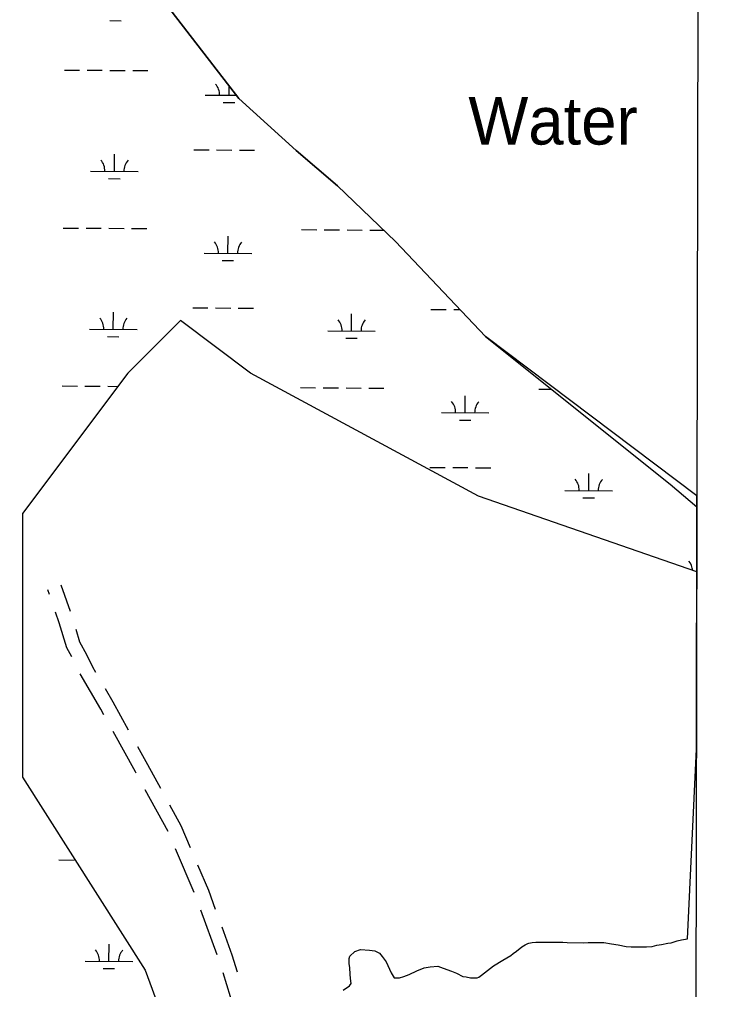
# Model space of a CAD drawing. Extents: x 3172231 to 3210228, y 940198 to 965780.
# Drawn here: x 3206369 to 3207828, y 947583 to 949626 of the extents above; entities that cross this region are included whole.
import ezdxf

# ---------------------------------------------------------------- set-up
doc = ezdxf.new("R2010")
doc.units = 0
for name, color, linetype in [('V-GRID-FRAM', 7, 'Continuous'), ('V-RIVR-IDEN', 7, 'Continuous'), ('V-ROAD-CNTR', 7, 'Continuous'), ('V-SITE-VEGE', 7, 'Continuous'), ('V-TOPO-SHOR', 7, 'Continuous'), ('V-WETL-SWMP', 7, 'Continuous')]:
    doc.layers.add(name, color=color, linetype=linetype)

msp = doc.modelspace()

# ---------------------------------------------------------------- linework, layer by layer
at = {"layer": 'V-GRID-FRAM'}
msp.add_lwpolyline([(3176539.592, 963919.479), (3207827.662, 963842.116), (3207790.623, 945652.442), (3176486.679, 945729.845), (3176539.592, 963919.479)], dxfattribs=at)
at = {"layer": 'V-ROAD-CNTR'}
for p, q in [((3206432.519, 948414.807), (3206429.243, 948424.158)), ((3206476.816, 948379.091), (3206457.557, 948434.076)), ((3206682.553, 947915.755), (3206634.443, 948003.421)), ((3206737.414, 947786.962), (3206698.353, 947879.018)), ((3206785.832, 947655.61), (3206751.491, 947749.529))]:
    msp.add_line(p, q, dxfattribs=at)
for points in [[(3206479.644, 948283.382), (3206469.079, 948302.328), (3206453.419, 948355.139), (3206445.742, 948377.056)], [(3206530.328, 948250.439), (3206523.848, 948261.501), (3206511.557, 948287.751), (3206496.897, 948314.04), (3206488.91, 948340.975)], [(3206547.525, 948161.045), (3206540.92, 948173.004), (3206497.28, 948247.501)], [(3206599.606, 948128.794), (3206566.998, 948187.84), (3206550.546, 948215.925)], [(3206615.199, 948038.488), (3206613.753, 948041.123), (3206566.862, 948126.03)], [(3206667.156, 948006.169), (3206640.033, 948055.591), (3206618.944, 948093.779)], [(3206729.996, 947881.247), (3206710.517, 947927.154), (3206686.4, 947971.102)], [(3206782.684, 947751.58), (3206768.155, 947791.316), (3206745.621, 947844.424)], [(3206829.214, 947619.566), (3206817.87, 947655.348), (3206796.42, 947714.013)], [(3206825.037, 947521.332), (3206814.268, 947567.44), (3206798.356, 947617.629)]]:
    msp.add_lwpolyline(points, dxfattribs=at)
at = {"layer": 'V-SITE-VEGE'}
for p, q in [((3206831.623, 949459.361), (3206661.721, 949679.452)), ((3206952.338, 949349.908), (3206831.623, 949459.361)), ((3207039.8, 949274.832), (3206952.338, 949349.908)), ((3207162.033, 949157.599), (3207039.8, 949274.832)), ((3207351.471, 948957.62), (3207162.033, 949157.599)), ((3207796.67, 948622.334), (3207351.471, 948957.62)), ((3207795.585, 948089.114), (3207796.67, 948622.334)), ((3207776.738, 947689.65), (3207795.585, 948089.114)), ((3207435.234, 947676.923), (3207440.313, 947679.792)), ((3207440.313, 947679.792), (3207442.486, 947680.505)), ((3207442.486, 947680.505), (3207449.728, 947681.914)), ((3207449.728, 947681.914), (3207457.689, 947682.596)), ((3207457.689, 947682.596), (3207514.111, 947682.309)), ((3207514.111, 947682.309), (3207523.511, 947681.537)), ((3207523.511, 947681.537), (3207558.233, 947681.361)), ((3207558.233, 947681.361), (3207567.642, 947682.035)), ((3207567.642, 947682.035), (3207600.915, 947681.865)), ((3207600.915, 947681.865), (3207616.814, 947678.891)), ((3207722.423, 947677.63), (3207735.459, 947680.456)), ((3207735.459, 947680.456), (3207742.696, 947681.142)), ((3207742.696, 947681.142), (3207755.015, 947685.42)), ((3207755.015, 947685.42), (3207764.432, 947687.542)), ((3207764.432, 947687.542), (3207776.738, 947689.65)), ((3207065.46, 947652.771), (3207076.361, 947662.841)), ((3207076.361, 947662.841), (3207087.959, 947667.124)), ((3207087.959, 947667.124), (3207106.758, 947665.579)), ((3207106.758, 947665.579), (3207118.325, 947664.074)), ((3207118.325, 947664.074), (3207127.702, 947658.962)), ((3207127.702, 947658.962), (3207133.457, 947652.423)), ((3207409.821, 947658.245), (3207416.358, 947663.277)), ((3207416.358, 947663.277), (3207427.978, 947672.62)), ((3207427.978, 947672.62), (3207435.234, 947676.923)), ((3207616.814, 947678.891), (3207630.548, 947676.651)), ((3207630.548, 947676.651), (3207647.894, 947673.669)), ((3207647.894, 947673.669), (3207658.018, 947672.895)), ((3207658.018, 947672.895), (3207690.569, 947672.729)), ((3207690.569, 947672.729), (3207702.146, 947673.392)), ((3207702.146, 947673.392), (3207712.29, 947676.233)), ((3207712.29, 947676.233), (3207722.423, 947677.63)), ((3207063.936, 947637.585), (3207063.987, 947647.713)), ((3207063.987, 947647.713), (3207065.46, 947652.771)), ((3207133.457, 947652.423), (3207142.077, 947640.805)), ((3207142.077, 947640.805), (3207152.811, 947617.601)), ((3207368.455, 947632.414), (3207388.048, 947644.614)), ((3207388.048, 947644.614), (3207404.74, 947654.655)), ((3207404.74, 947654.655), (3207409.821, 947658.245)), ((3207065.335, 947628.175), (3207063.936, 947637.585)), ((3207065.99, 947615.151), (3207065.335, 947628.175)), ((3207190.41, 947614.517), (3207206.366, 947622.391)), ((3207206.366, 947622.391), (3207222.31, 947628.097)), ((3207222.31, 947628.097), (3207234.618, 947630.204)), ((3207234.618, 947630.204), (3207251.262, 947631.566)), ((3207251.262, 947631.566), (3207262.094, 947627.894)), ((3207262.094, 947627.894), (3207279.422, 947621.295)), ((3207279.422, 947621.295), (3207290.25, 947616.9)), ((3207343.037, 947613.013), (3207368.455, 947632.414)), ((3207066.668, 947605.741), (3207065.99, 947615.151)), ((3207068.063, 947595.609), (3207066.668, 947605.741)), ((3207152.811, 947617.601), (3207157.118, 947611.07)), ((3207157.118, 947611.07), (3207159.268, 947607.441)), ((3207159.268, 947607.441), (3207170.121, 947607.385)), ((3207170.121, 947607.385), (3207179.535, 947610.23)), ((3207179.535, 947610.23), (3207190.41, 947614.517)), ((3207290.25, 947616.9), (3207303.239, 947610.322)), ((3207303.239, 947610.322), (3207310.468, 947609.562)), ((3207310.468, 947609.562), (3207319.86, 947607.344)), ((3207319.86, 947607.344), (3207333.604, 947607.275)), ((3207333.604, 947607.275), (3207337.229, 947608.702)), ((3207337.229, 947608.702), (3207343.037, 947613.013)), ((3207051.351, 947581.226), (3207065.142, 947590.559)), ((3207065.142, 947590.559), (3207068.063, 947595.609))]:
    msp.add_line(p, q, dxfattribs=at)
at = {"layer": 'V-TOPO-SHOR'}
for p, q in [((3206831.623, 949459.361), (3206661.721, 949679.452)), ((3206952.338, 949349.908), (3206831.623, 949459.361)), ((3207039.8, 949274.832), (3206952.338, 949349.908)), ((3207162.033, 949157.599), (3207039.8, 949274.832)), ((3207351.471, 948957.62), (3207162.033, 949157.599)), ((3207796.67, 948622.334), (3207351.471, 948957.62))]:
    msp.add_line(p, q, dxfattribs=at)
at = {"layer": 'V-WETL-SWMP'}
for p, q in [((3206661.721, 949679.451), (3206831.624, 949459.359)), ((3206559.656, 949623.018), (3206583.655, 949622.855)), ((3206464.102, 949519.026), (3206496.101, 949518.808)), ((3206512.101, 949518.699), (3206544.1, 949518.482)), ((3206560.1, 949518.373), (3206592.099, 949518.155)), ((3206608.099, 949518.046), (3206640.098, 949517.828)), ((3206811.064, 949465.921), (3206811.2, 949485.816)), ((3206761.066, 949466.262), (3206826.64, 949465.815)), ((3206831.624, 949459.359), (3206952.339, 949349.908)), ((3206798.96, 949450.572), (3206822.959, 949450.409)), ((3206569.496, 949305.7), (3206569.741, 949341.699)), ((3206736.872, 949350.992), (3206768.872, 949350.774)), ((3206784.871, 949350.665), (3206816.871, 949350.447)), ((3206832.87, 949350.338), (3206864.869, 949350.12)), ((3206952.339, 949349.908), (3207039.801, 949274.832)), ((3206519.497, 949306.04), (3206619.495, 949305.359)), ((3206557.391, 949290.351), (3206581.391, 949290.187)), ((3207039.801, 949274.832), (3207162.031, 949157.599)), ((3206461.837, 949186.359), (3206493.837, 949186.141)), ((3206509.836, 949186.032), (3206541.836, 949185.814)), ((3206557.835, 949185.705), (3206589.834, 949185.488)), ((3206605.834, 949185.379), (3206637.833, 949185.161)), ((3206963.734, 949182.942), (3206995.733, 949182.725)), ((3207011.733, 949182.616), (3207043.732, 949182.398)), ((3207059.732, 949182.289), (3207091.731, 949182.071)), ((3207107.73, 949181.962), (3207136.836, 949181.764)), ((3206808.8, 949133.254), (3206809.045, 949169.253)), ((3207162.031, 949157.599), (3207351.472, 948957.62)), ((3206758.801, 949133.594), (3206858.799, 949132.914)), ((3206796.695, 949117.905), (3206820.695, 949117.742)), ((3206567.232, 948973.033), (3206567.477, 949009.032)), ((3206734.608, 949018.324), (3206766.607, 949018.106)), ((3206782.607, 949017.997), (3206814.606, 949017.78)), ((3206830.606, 949017.671), (3206862.605, 949017.453)), ((3207236.504, 949014.908), (3207268.504, 949014.69)), ((3207284.503, 949014.581), (3207297.597, 949014.492)), ((3206708.521, 948991.696), (3206597.629, 948880.759)), ((3206856.376, 948880.759), (3206708.521, 948991.696)), ((3207069.128, 948969.616), (3207069.373, 949005.615)), ((3206517.233, 948973.373), (3206617.231, 948972.692)), ((3207019.129, 948969.956), (3207119.127, 948969.276)), ((3206555.127, 948957.684), (3206579.126, 948957.52)), ((3207057.023, 948954.267), (3207081.023, 948954.104)), ((3207351.472, 948957.62), (3207740.138, 948647.011)), ((3206597.629, 948880.759), (3206375.846, 948584.927)), ((3207336.906, 948621.906), (3206856.376, 948880.759)), ((3206459.573, 948853.692), (3206491.572, 948853.474)), ((3206507.572, 948853.365), (3206539.571, 948853.147)), ((3206555.571, 948853.038), (3206576.739, 948852.894)), ((3206961.469, 948850.275), (3206993.469, 948850.057)), ((3207009.468, 948849.948), (3207041.467, 948849.731)), ((3207057.467, 948849.622), (3207089.466, 948849.404)), ((3207105.466, 948849.295), (3207137.465, 948849.077)), ((3207463.366, 948846.859), (3207490.297, 948846.675)), ((3207308.432, 948797.17), (3207308.677, 948833.169)), ((3207258.433, 948797.51), (3207358.431, 948796.83)), ((3207296.327, 948781.821), (3207320.326, 948781.658)), ((3207234.24, 948682.24), (3207266.239, 948682.023)), ((3207282.239, 948681.914), (3207314.238, 948681.696)), ((3207330.238, 948681.587), (3207362.237, 948681.369)), ((3207568.76, 948633.532), (3207569.005, 948669.531)), ((3207740.138, 948647.011), (3207796.624, 948599.389)), ((3207796.344, 948462.036), (3207336.906, 948621.906)), ((3207518.761, 948633.873), (3207618.759, 948633.192)), ((3207556.655, 948618.183), (3207580.655, 948618.02)), ((3207796.624, 948599.389), (3207796.344, 948462.036)), ((3206375.846, 948584.927), (3206375.846, 948030.242)), ((3206375.846, 948030.242), (3206634.593, 947623.473)), ((3206452.779, 947855.69), (3206484.779, 947855.472)), ((3206558.174, 947642.363), (3206558.419, 947678.363)), ((3206508.175, 947642.704), (3206608.173, 947642.023)), ((3206546.069, 947627.014), (3206570.068, 947626.851)), ((3206634.593, 947623.473), (3206782.448, 947216.703))]:
    msp.add_line(p, q, dxfattribs=at)
for centre, start, end in [((3206755.826, 949466.772), 358.838165, 40.381824), ((3206514.258, 949306.551), 358.838165, 40.381824), ((3206624.741, 949305.799), 138.838162, 180.381821), ((3206753.562, 949134.105), 358.838165, 40.381824), ((3206864.045, 949133.353), 138.838162, 180.381821), ((3206511.993, 948973.883), 358.838165, 40.381824), ((3206622.477, 948973.131), 138.838162, 180.381821), ((3207013.89, 948970.467), 358.838165, 40.381824), ((3207124.373, 948969.715), 138.838162, 180.381821), ((3207253.193, 948798.021), 358.838165, 40.381824), ((3207363.677, 948797.269), 138.838162, 180.381821), ((3207513.522, 948634.383), 358.838165, 40.381824), ((3207624.005, 948633.631), 138.838162, 180.381821), ((3207752.825, 948461.937), 4.919011, 40.381824), ((3206502.935, 947643.214), 358.838165, 40.381824), ((3206613.419, 947642.462), 138.838162, 180.381821)]:
    msp.add_arc(centre, 35.246, start, end, dxfattribs=at)

# ---------------------------------------------------------------- texts
at = {"layer": 'V-RIVR-IDEN'}
msp.add_text('Water', height=99.9998, dxfattribs=at).set_placement((3207315.276, 949362.106))

doc.saveas('drawing.dxf')
